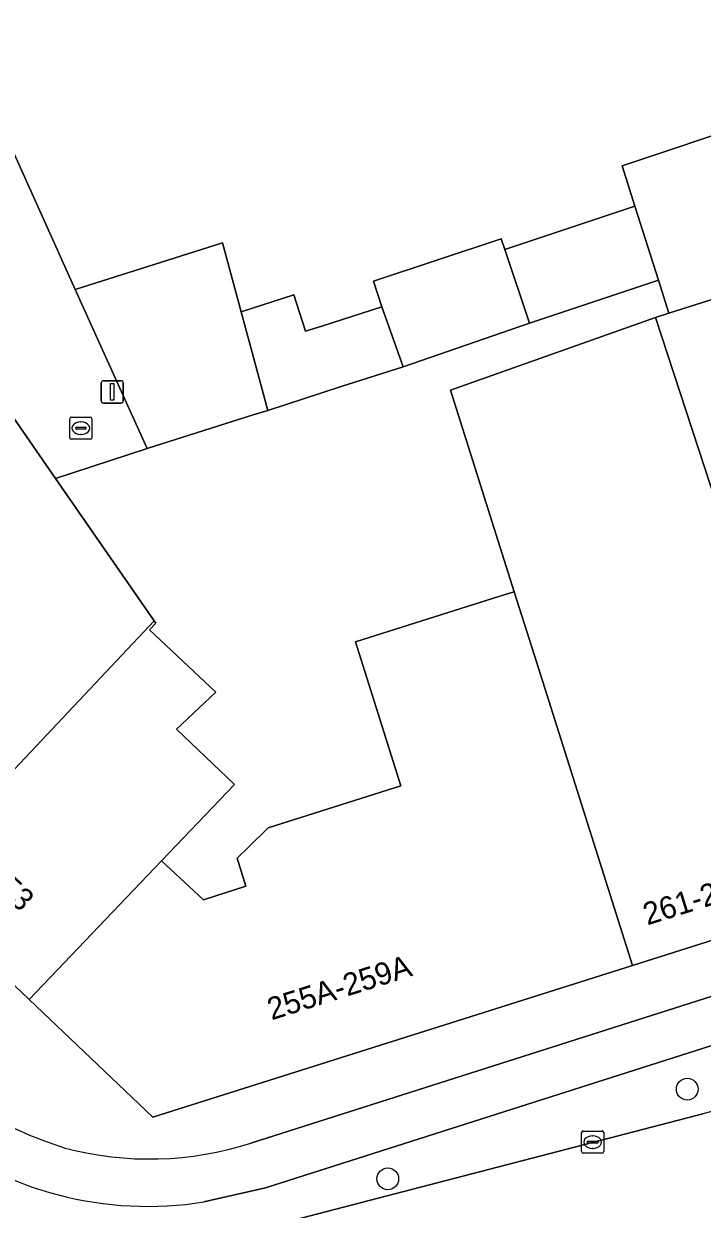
# Model space of a CAD drawing. Extents: x 163008 to 163854, y 382777 to 383982.
# Drawn here: x 163165.2 to 163195.7, y 383604.5 to 383657.7 of the extents above; entities that cross this region are included whole.
import ezdxf

# ---------------------------------------------------------------- set-up
doc = ezdxf.new("R2010")
doc.units = 0
for name, color, linetype in [('IMGEO_Boom', 7, 'Continuous'), ('IMGEO_Erf', 7, 'Continuous'), ('IMGEO_Fietspad_open', 7, 'Continuous'), ('IMGEO_Kolk', 7, 'Continuous'), ('IMGEO_Lichtmast', 7, 'Continuous'), ('IMGEO_Pand', 7, 'Continuous'), ('IMGEO_Pand_nummerreeks', 7, 'Continuous'), ('IMGEO_Rijbaan_lokaal_gesloten', 7, 'Continuous'), ('IMGEO_Rijbaan_lokaal_open', 7, 'Continuous'), ('IMGEO_Verkeerseiland_open', 7, 'Continuous'), ('IMGEO_Voetpad_open', 7, 'Continuous')]:
    doc.layers.add(name, color=color, linetype=linetype)

msp = doc.modelspace()

# ---------------------------------------------------------------- linework, layer by layer
at = {"layer": 'IMGEO_Boom'}
for centre in [(163195.065, 383609.85), (163181.604, 383605.819)]:
    msp.add_circle(centre, 0.489, dxfattribs=at)
at = {"layer": 'IMGEO_Erf'}
msp.add_lwpolyline([(163196.514, 383684.3), (163157.902, 383673.76), (163157.928, 383673.599), (163157.761, 383673.548), (163161.815, 383658.517), (163167.561, 383645.782), (163172.328, 383647.292), (163174.18, 383647.878), (163175.016, 383644.78), (163177.382, 383645.538), (163177.904, 383643.906), (163178.645, 383644.143), (163181.34, 383645.006), (163180.958, 383646.153), (163186.707, 383648.069), (163186.868, 383647.585), (163192.711, 383649.533), (163192.137, 383651.346), (163198.048, 383653.316)], dxfattribs=at)
msp.add_lwpolyline([(163184.426, 383641.263), (163193.631, 383644.53), (163194.234, 383644.721), (163193.764, 383646.205), (163187.972, 383644.274), (163182.3, 383642.317), (163179.516, 383641.42), (163176.211, 383640.354), (163175.559, 383640.148), (163170.792, 383638.638), (163166.676, 383637.295), (163171.109, 383630.894), (163171.178, 383630.794), (163170.901, 383630.487), (163173.872, 383627.689), (163172.107, 383626.027), (163174.716, 383623.541), (163171.436, 383620.103), (163173.315, 383618.362), (163175.228, 383618.967), (163174.828, 383620.23), (163175.357, 383620.742), (163176.234, 383621.592), (163182.192, 383623.475), (163181.168, 383626.715), (163180.146, 383629.947), (163186.358, 383631.91), (163187.028, 383632.122), (163187.29, 383632.204)], close=True, dxfattribs=at)
at = {"layer": 'IMGEO_Fietspad_open'}
for points in [[(163200.27, 383615.333), (163175.45, 383607.42)], [(163173.344, 383604.78), (163176.109, 383605.421), (163201.007, 383613.354)]]:
    msp.add_lwpolyline(points, dxfattribs=at)
for centre, radius, start, end in [((163173.257, 383626.289), 20.059, 239.8063, 252.1336), ((163170.831, 383620.626), 16.044, 231.8796, 279.0102), ((163170.894, 383621.674), 14.964, 255.3231, 287.7239)]:
    msp.add_arc(centre, radius, start, end, dxfattribs=at)
at = {"layer": 'IMGEO_Kolk'}
for p, q in [((163167.309, 383639.126), (163167.309, 383639.978)), ((163167.384, 383640.052), (163168.236, 383640.052)), ((163168.31, 383639.978), (163168.31, 383639.126)), ((163167.568, 383639.546), (163167.568, 383639.558)), ((163168.006, 383639.509), (163167.608, 383639.509)), ((163167.611, 383639.595), (163168.009, 383639.595)), ((163167.797, 383639.832), (163167.822, 383639.832)), ((163168.052, 383639.558), (163168.052, 383639.546)), ((163168.236, 383639.052), (163167.384, 383639.052)), ((163167.82, 383639.272), (163167.795, 383639.272)), ((163190.386, 383607.968), (163191.238, 383607.968)), ((163190.311, 383607.042), (163190.311, 383607.894)), ((163190.57, 383607.462), (163190.57, 383607.474)), ((163191.008, 383607.425), (163190.61, 383607.425)), ((163190.613, 383607.511), (163191.011, 383607.511)), ((163190.799, 383607.748), (163190.824, 383607.748)), ((163191.054, 383607.474), (163191.054, 383607.462)), ((163191.312, 383607.894), (163191.312, 383607.042)), ((163191.238, 383606.968), (163190.386, 383606.968)), ((163190.822, 383607.188), (163190.797, 383607.188))]:
    msp.add_line(p, q, dxfattribs=at)
for points in [[(163167.309, 383639.126), (163167.309, 383639.978)], [(163167.384, 383640.052), (163168.236, 383640.052)], [(163168.31, 383639.978), (163168.31, 383639.126)], [(163168.236, 383639.052), (163167.384, 383639.052)], [(163190.386, 383607.968), (163191.238, 383607.968)], [(163190.311, 383607.042), (163190.311, 383607.894)], [(163191.312, 383607.894), (163191.312, 383607.042)], [(163191.238, 383606.968), (163190.386, 383606.968)]]:
    msp.add_lwpolyline(points, dxfattribs=at)
for centre, radius, start, end in [((163167.386, 383639.976), 0.0765, 91.552, 178.448), ((163167.386, 383639.976), 0.0765, 91.552, 178.448), ((163168.234, 383639.976), 0.0765, 1.552, 88.448), ((163168.234, 383639.976), 0.0765, 1.552, 88.448), ((163167.608, 383639.555), 0.0403, 85.8775, 175.7526), ((163167.605, 383639.545), 0.0366, 178.938, 274.7102), ((163168.009, 383639.552), 0.043, 264.8664, 352.4533), ((163168.013, 383639.557), 0.0386, 1.7309, 96.639), ((163167.386, 383639.128), 0.0765, 181.552, 268.448), ((163167.386, 383639.128), 0.0765, 181.552, 268.448), ((163168.234, 383639.128), 0.0765, 271.552, 358.448), ((163168.234, 383639.128), 0.0765, 271.552, 358.448), ((163190.388, 383607.892), 0.0765, 91.552, 178.448), ((163190.388, 383607.892), 0.0765, 91.552, 178.448), ((163191.236, 383607.892), 0.0765, 1.552, 88.448), ((163191.236, 383607.892), 0.0765, 1.552, 88.448), ((163190.61, 383607.471), 0.0403, 85.8775, 175.7526), ((163190.607, 383607.461), 0.0366, 178.938, 274.7102), ((163191.011, 383607.468), 0.043, 264.8664, 352.4533), ((163191.015, 383607.473), 0.0386, 1.7309, 96.639), ((163190.388, 383607.044), 0.0765, 181.552, 268.448), ((163190.388, 383607.044), 0.0765, 181.552, 268.448), ((163191.236, 383607.044), 0.0765, 271.552, 358.448), ((163191.236, 383607.044), 0.0765, 271.552, 358.448)]:
    msp.add_arc(centre, radius, start, end, dxfattribs=at)
for centre, major_axis, ratio, start_param, end_param in [((163167.796, 383639.552), (-0.387, 0.002), 0.722429, 4.712389, 7.853982), ((163167.821, 383639.552), (-0.39, 0.002), 0.717154, 1.570796, 4.712389), ((163190.798, 383607.468), (-0.387, 0.002), 0.722429, 4.712389, 7.853982), ((163190.823, 383607.468), (-0.39, 0.002), 0.717154, 1.570796, 4.712389)]:
    msp.add_ellipse(centre, major_axis=major_axis, ratio=ratio, start_param=start_param, end_param=end_param, dxfattribs=at)
at = {"layer": 'IMGEO_Lichtmast'}
for p, q in [((163168.729, 383640.784), (163168.729, 383641.584)), ((163168.729, 383641.584), (163168.729, 383640.784)), ((163168.829, 383641.684), (163169.619, 383641.684)), ((163169.619, 383641.684), (163168.829, 383641.684)), ((163169.719, 383641.584), (163169.719, 383640.784)), ((163169.719, 383640.784), (163169.719, 383641.584)), ((163169.619, 383640.684), (163168.829, 383640.684)), ((163168.829, 383640.684), (163169.619, 383640.684))]:
    msp.add_line(p, q, dxfattribs=at)
msp.add_lwpolyline([(163169.149, 383641.559), (163169.299, 383641.559), (163169.299, 383640.809), (163169.149, 383640.809), (163169.149, 383641.559)], dxfattribs=at)
for centre, start, end in [((163168.829, 383641.584), 90, 180), ((163168.829, 383641.584), 90, 180), ((163169.619, 383641.584), 0, 90), ((163169.619, 383641.584), 360, 90), ((163168.829, 383640.784), 180, 270), ((163168.829, 383640.784), 180, 270), ((163169.619, 383640.784), 270, 0), ((163169.619, 383640.784), 270, 0)]:
    msp.add_arc(centre, 0.1, start, end, dxfattribs=at)
at = {"layer": 'IMGEO_Pand'}
for points in [[(163198.048, 383653.316), (163192.137, 383651.346), (163192.711, 383649.533), (163193.764, 383646.205), (163194.234, 383644.721), (163199.955, 383646.532)], [(163192.711, 383649.533), (163186.868, 383647.585), (163187.972, 383644.274), (163193.764, 383646.205)], [(163211.441, 383635.729), (163211.745, 383635.813), (163211.723, 383635.916), (163210.503, 383641.501), (163208.793, 383649.329), (163201.472, 383647.012), (163200.396, 383646.671), (163199.955, 383646.532), (163194.234, 383644.721), (163193.631, 383644.53), (163196.121, 383636.932), (163197.755, 383631.946), (163202.202, 383618.377), (163209.017, 383620.301), (163214.465, 383621.839)], [(163182.3, 383642.317), (163187.972, 383644.274), (163186.868, 383647.585), (163186.707, 383648.069), (163180.958, 383646.153), (163181.34, 383645.006)], [(163175.016, 383644.78), (163174.18, 383647.878), (163172.328, 383647.292), (163167.561, 383645.782), (163170.792, 383638.638), (163175.559, 383640.148), (163176.211, 383640.354)], [(163181.34, 383645.006), (163178.645, 383644.143), (163177.904, 383643.906), (163177.382, 383645.538), (163175.016, 383644.78), (163176.211, 383640.354), (163179.516, 383641.42), (163182.3, 383642.317)], [(163197.755, 383631.946), (163196.121, 383636.932), (163193.631, 383644.53), (163184.426, 383641.263), (163187.29, 383632.204), (163188.077, 383629.713), (163188.197, 383629.334), (163192.599, 383615.406), (163200.537, 383617.916), (163202.202, 383618.377)], [(163187.29, 383632.204), (163187.028, 383632.122), (163186.358, 383631.91), (163180.146, 383629.947), (163181.168, 383626.715), (163182.192, 383623.475), (163176.234, 383621.592), (163175.357, 383620.742), (163174.828, 383620.23), (163175.228, 383618.967), (163173.315, 383618.362), (163171.436, 383620.103), (163165.49, 383613.872), (163171.045, 383608.592), (163192.599, 383615.406), (163188.197, 383629.334), (163188.077, 383629.713)], [(163174.716, 383623.541), (163172.107, 383626.027), (163173.872, 383627.689), (163170.901, 383630.487), (163171.178, 383630.794), (163171.109, 383630.894), (163159.989, 383619.101), (163165.49, 383613.872), (163171.436, 383620.103)]]:
    msp.add_lwpolyline(points, close=True, dxfattribs=at)
msp.add_lwpolyline([(163146.672, 383637.101), (163147.397, 383637.251), (163147.93, 383636.5), (163148.814, 383635.232), (163159.989, 383619.101), (163171.109, 383630.894), (163166.676, 383637.295), (163164.768, 383640.049), (163164.518, 383640.377)], dxfattribs=at)
at = {"layer": 'IMGEO_Rijbaan_lokaal_gesloten'}
msp.add_lwpolyline([(163203.823, 383610.87), (163195.768, 383608.743), (163176.564, 383603.756)], dxfattribs=at)
at = {"layer": 'IMGEO_Rijbaan_lokaal_open'}
msp.add_lwpolyline([(163164.768, 383640.049), (163166.676, 383637.295), (163170.792, 383638.638), (163167.561, 383645.782), (163161.815, 383658.517), (163157.761, 383673.548), (163153.268, 383672.296), (163153.823, 383669.608), (163154.631, 383665.551), (163156.064, 383656.685), (163155.521, 383656.535), (163156.023, 383654.109), (163159.537, 383654.808), (163159.783, 383654.93), (163164.253, 383645.18)], dxfattribs=at)
at = {"layer": 'IMGEO_Verkeerseiland_open'}
for points in [[(163201.007, 383613.354), (163176.109, 383605.421), (163173.344, 383604.78)], [(163176.564, 383603.756), (163195.768, 383608.743)]]:
    msp.add_lwpolyline(points, dxfattribs=at)
msp.add_arc((163170.831, 383620.626), 16.044, 231.8796, 279.0102, dxfattribs=at)
at = {"layer": 'IMGEO_Voetpad_open'}
for points in [[(163200.537, 383617.916), (163192.599, 383615.406), (163171.045, 383608.592), (163165.49, 383613.872), (163159.989, 383619.101), (163159.054, 383618.417), (163147.862, 383634.546), (163144.401, 383631.977), (163143.938, 383634.098), (163143.054, 383633.923), (163136.465, 383666.013), (163135.19, 383672.222)], [(163175.45, 383607.42), (163200.27, 383615.333)]]:
    msp.add_lwpolyline(points, dxfattribs=at)
for centre, radius, start, end in [((163173.257, 383626.289), 20.059, 239.8063, 252.1336), ((163170.894, 383621.674), 14.964, 255.3231, 287.7239)]:
    msp.add_arc(centre, radius, start, end, dxfattribs=at)

# ---------------------------------------------------------------- texts
at = {"layer": 'IMGEO_Pand_nummerreeks'}
for s, rotation, p in [('253', 316.587, (163163.492, 383619.313)), ('261-261B', 17.3492, (163193.267, 383617.205)), ('255A-259A', 17.5497, (163176.381, 383612.938))]:
    msp.add_text(s, height=1, rotation=rotation, dxfattribs=at).set_placement(p)

doc.saveas('drawing.dxf')
